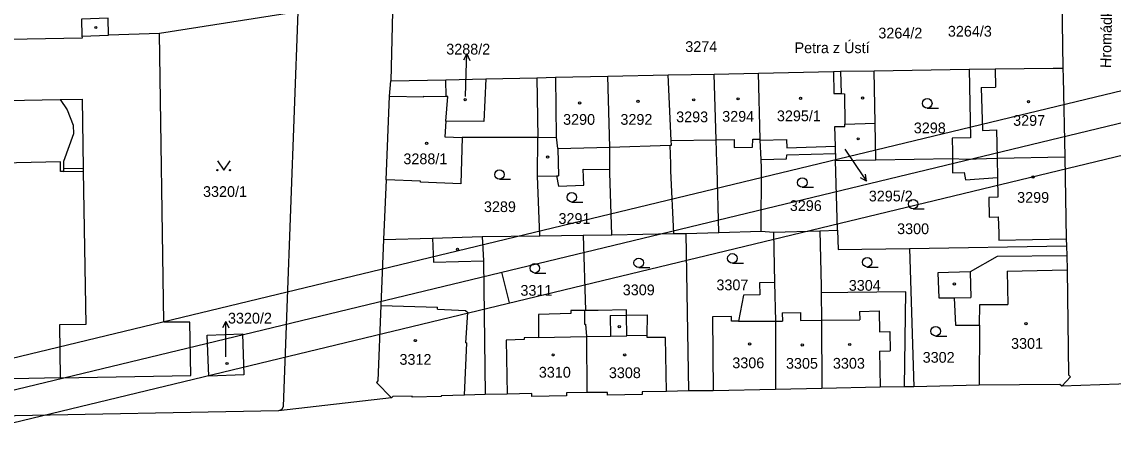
# Model space of a CAD drawing. Extents: x -738085 to -734306, y -1122197 to -1119753.
# Drawn here: x -734745.8 to -734573.1, y -1120345.6 to -1120277.9 of the extents above; entities that cross this region are included whole.
import ezdxf

# ---------------------------------------------------------------- set-up
doc = ezdxf.new("R2010")
doc.units = 0
for name, color, linetype in [('Hranice parcel', 7, 'Continuous'), ('Parcelní čísla', 7, 'Continuous'), ('Pop  PČ popisy', 7, 'Continuous'), ('Vnitřní kresba', 7, 'Continuous'), ('Vrstva 1', 7, 'Continuous'), ('Značky budov', 7, 'Continuous'), ('Značky kultur', 7, 'Continuous')]:
    doc.layers.add(name, color=color, linetype=linetype)

msp = doc.modelspace()

# ---------------------------------------------------------------- linework, layer by layer
at = {"layer": 'Hranice parcel'}
for p, q in [((-734581.19, -1120274.32), (-734581.04, -1120285.19)), ((-734702.07, -1120276.31), (-734723.98, -1120279.74)), ((-734687.11, -1120276.3), (-734687.38, -1120287.23)), ((-734653.01, -1120286.49), (-734643.47, -1120286.29)), ((-734643.47, -1120286.29), (-734636.21, -1120286.14)), ((-734636.21, -1120286.14), (-734629.2, -1120285.99)), ((-734610.89, -1120285.61), (-734595.88, -1120285.39)), ((-734610.74, -1120293.9), (-734610.89, -1120285.61)), ((-734687.38, -1120287.23), (-734678.65, -1120287.04)), ((-734678.65, -1120287.04), (-734672.33, -1120286.9)), ((-734672.33, -1120286.9), (-734664.27, -1120286.72)), ((-734664.27, -1120286.72), (-734664.1, -1120296.18)), ((-734610.64, -1120299.72), (-734610.74, -1120293.9)), ((-734664.15, -1120302.34), (-734664.1, -1120296.18)), ((-734617.01, -1120298.75), (-734617.02, -1120299.84)), ((-734617.02, -1120299.84), (-734610.64, -1120299.72)), ((-734616.67, -1120310.89), (-734617.02, -1120299.84)), ((-734610.64, -1120299.72), (-734598.5, -1120299.5)), ((-734580.75, -1120299.25), (-734580.51, -1120312.24)), ((-734688.13, -1120302.91), (-734688.51, -1120312.35)), ((-734663.81, -1120311.77), (-734664.15, -1120302.34)), ((-734672.9, -1120311.89), (-734663.81, -1120311.77)), ((-734663.81, -1120311.77), (-734656.92, -1120311.68)), ((-734656.92, -1120311.68), (-734652.41, -1120311.59)), ((-734656.92, -1120311.68), (-734656.59, -1120323.59)), ((-734652.41, -1120311.59), (-734642.59, -1120311.41)), ((-734642.59, -1120311.41), (-734640.7, -1120311.37)), ((-734640.7, -1120311.37), (-734635.49, -1120311.26)), ((-734640.7, -1120311.37), (-734640.26, -1120336.32)), ((-734635.49, -1120311.26), (-734628.78, -1120311.02)), ((-734628.78, -1120311.02), (-734626.82, -1120311.19)), ((-734626.82, -1120311.19), (-734619.48, -1120310.97)), ((-734626.82, -1120311.19), (-734626.66, -1120319.17)), ((-734619.48, -1120310.97), (-734616.67, -1120310.89)), ((-734605.28, -1120313.75), (-734580.45, -1120313.37)), ((-734605.28, -1120313.75), (-734604.63, -1120335.66)), ((-734580.51, -1120312.24), (-734580.45, -1120313.37)), ((-734580.45, -1120313.37), (-734580.41, -1120314.93)), ((-734656.59, -1120323.59), (-734656.74, -1120323.59)), ((-734739.68, -1120334.26), (-734768.77, -1120334.82)), ((-734640.26, -1120336.32), (-734643.74, -1120336.4)), ((-734636.37, -1120336.3), (-734640.26, -1120336.32)), ((-734626.48, -1120336.09), (-734636.37, -1120336.3)), ((-734619.17, -1120335.93), (-734626.48, -1120336.09)), ((-734604.63, -1120335.66), (-734606.08, -1120335.68)), ((-734594.27, -1120335.41), (-734604.63, -1120335.66)), ((-734568.4, -1120335.14), (-734581.22, -1120335.58)), ((-734687.26, -1120337.43), (-734705.13, -1120339.47)), ((-734668.95, -1120336.82), (-734672.43, -1120336.89)), ((-734705.13, -1120339.47), (-734789.22, -1120341.05))]:
    msp.add_line(p, q, dxfattribs=at)
for points in [[(-734723.98, -1120279.74), (-734732.02, -1120279.99), (-734732.09, -1120277.29), (-734736.31, -1120277.46), (-734736.24, -1120280.12), (-734736.23, -1120280.47), (-734773.85, -1120281.17), (-734773.86, -1120280.72), (-734781.95, -1120280.95), (-734781.94, -1120278.36), (-734786.28, -1120278.43), (-734786.18, -1120281.07), (-734786.71, -1120281.08), (-734786.69, -1120281.71), (-734786.25, -1120281.73), (-734785.59, -1120322.68), (-734785.53, -1120326.63), (-734789.62, -1120326.88), (-734789.5, -1120335.2)], [(-734702.07, -1120276.31), (-734704.41, -1120338.78), (-734704.62, -1120339.25), (-734705.13, -1120339.47)], [(-734739.68, -1120334.26), (-734719, -1120333.86), (-734719.15, -1120325.46), (-734723.26, -1120325.44), (-734723.98, -1120279.74)], [(-734642.59, -1120311.41), (-734643.07, -1120301.49), (-734643.09, -1120300.37), (-734643.15, -1120297.41), (-734642.96, -1120297.4), (-734642.99, -1120296.65), (-734643.47, -1120286.29)], [(-734635.49, -1120311.26), (-734635.75, -1120301.12), (-734635.78, -1120300.17), (-734635.87, -1120296.54), (-734636.21, -1120286.14)], [(-734629.2, -1120285.99), (-734617.31, -1120285.74), (-734616.23, -1120285.71), (-734610.89, -1120285.61)], [(-734628.79, -1120299.67), (-734628.92, -1120296.59), (-734628.92, -1120296.44), (-734629.2, -1120285.99)], [(-734595.88, -1120285.39), (-734595.65, -1120296.22), (-734598.53, -1120296.27), (-734598.5, -1120298.5), (-734598.5, -1120299.5)], [(-734595.88, -1120285.39), (-734591.73, -1120285.33), (-734582.55, -1120285.21), (-734581.04, -1120285.19)], [(-734581.04, -1120285.19), (-734581.01, -1120286.69), (-734580.75, -1120299.25)], [(-734688.13, -1120302.91), (-734687.57, -1120289.67), (-734687.38, -1120287.23)], [(-734672.33, -1120286.9), (-734672.66, -1120293.67), (-734678.66, -1120293.61), (-734678.36, -1120289.69), (-734678.6, -1120289.69), (-734678.65, -1120287.04)], [(-734664.27, -1120286.72), (-734661.3, -1120286.66), (-734653.01, -1120286.49)], [(-734652.7, -1120301.27), (-734652.71, -1120297.7), (-734653.01, -1120286.49)], [(-734773.51, -1120299.59), (-734773.65, -1120290.8), (-734739.68, -1120290.17)], [(-734739.68, -1120290.17), (-734738.58, -1120291.79), (-734737.61, -1120294.26), (-734737.56, -1120295.63), (-734739.16, -1120299.99), (-734739.14, -1120301.09), (-734739.14, -1120301.57), (-734739.63, -1120301.58), (-734739.65, -1120300.07), (-734769.92, -1120300.74), (-734769.89, -1120302.23), (-734770.37, -1120302.24), (-734770.38, -1120301.76), (-734770.4, -1120300.75), (-734773.51, -1120299.59)], [(-734739.68, -1120290.17), (-734736.23, -1120290.11), (-734736.04, -1120301.03), (-734736.03, -1120301.51), (-734735.61, -1120325.8), (-734739.81, -1120325.86), (-734739.68, -1120334.26)], [(-734617.01, -1120298.75), (-734616.99, -1120297.57), (-734617.1, -1120294.45), (-734615.51, -1120294.47), (-734615.52, -1120294.07), (-734610.74, -1120293.9)], [(-734664.1, -1120296.18), (-734676.08, -1120296.18), (-734676.3, -1120303.52), (-734682.68, -1120303.28), (-734682.67, -1120303.12), (-734688.13, -1120302.91)], [(-734628.79, -1120299.67), (-734624.77, -1120299.58), (-734624.73, -1120298.96), (-734617.01, -1120298.75)], [(-734628.78, -1120311.02), (-734628.74, -1120300.99), (-734628.79, -1120299.67)], [(-734598.5, -1120299.5), (-734596.43, -1120299.61), (-734591.44, -1120299.45), (-734580.75, -1120299.25)], [(-734598.5, -1120299.5), (-734598.49, -1120300.66), (-734598.48, -1120301.81), (-734596.63, -1120301.73), (-734596.46, -1120302.91), (-734591.38, -1120302.54), (-734591.32, -1120305.65), (-734592.76, -1120305.68), (-734592.69, -1120308.81), (-734591.26, -1120308.78), (-734591.18, -1120311.32), (-734591.16, -1120312.47), (-734580.51, -1120312.24)], [(-734664.15, -1120302.34), (-734661.15, -1120302.28), (-734660.83, -1120303.88), (-734656.83, -1120303.73), (-734656.93, -1120301.2), (-734652.7, -1120301.27)], [(-734652.41, -1120311.59), (-734652.7, -1120301.77), (-734652.7, -1120301.27)], [(-734688.51, -1120312.35), (-734680.76, -1120312.12), (-734672.9, -1120311.89)], [(-734672.9, -1120311.89), (-734672.72, -1120315.74), (-734672.43, -1120336.89)], [(-734619.48, -1120310.97), (-734619.3, -1120319.76), (-734619.29, -1120320.81)], [(-734616.67, -1120310.89), (-734616.58, -1120313.92), (-734605.28, -1120313.75)], [(-734688.51, -1120312.35), (-734688.93, -1120322.82), (-734689.42, -1120334.74), (-734689.64, -1120335.01), (-734687.26, -1120337.43)], [(-734580.41, -1120314.93), (-734591.41, -1120315.04), (-734595.69, -1120317.46), (-734600.8, -1120317.6), (-734600.68, -1120321.57), (-734598.23, -1120321.56), (-734598.05, -1120325.92), (-734594.21, -1120325.93), (-734594.27, -1120335.41)], [(-734580.41, -1120314.93), (-734580.36, -1120317.17), (-734580.14, -1120333.76), (-734579.85, -1120334.09), (-734581.22, -1120335.58)], [(-734626.66, -1120319.17), (-734629.04, -1120319.23), (-734628.99, -1120321.11), (-734631.59, -1120321.18), (-734632.37, -1120325.29), (-734633.48, -1120325.3), (-734633.49, -1120324.55), (-734636.46, -1120324.57), (-734636.37, -1120336.3)], [(-734626.66, -1120319.17), (-734626.48, -1120325.27), (-734626.48, -1120336.09)], [(-734606.08, -1120335.68), (-734605.9, -1120320.65), (-734615.06, -1120320.76), (-734619.29, -1120320.81)], [(-734619.29, -1120320.81), (-734619.24, -1120325.11), (-734619.17, -1120335.93)], [(-734656.74, -1120323.59), (-734658.89, -1120323.57), (-734658.87, -1120324.07), (-734664.02, -1120324.22), (-734664, -1120327.86), (-734666.28, -1120327.9), (-734666.27, -1120328.19), (-734669.12, -1120328.29), (-734668.95, -1120336.82)], [(-734656.74, -1120323.59), (-734656.75, -1120325.75), (-734656.55, -1120325.75), (-734656.43, -1120327.73), (-734656.35, -1120336.6)], [(-734643.74, -1120336.4), (-734643.92, -1120327.87), (-734646.8, -1120327.86), (-734646.81, -1120327.56), (-734650.04, -1120327.62), (-734650.09, -1120324.35), (-734650.1, -1120323.5), (-734654.54, -1120323.61), (-734656.59, -1120323.59)], [(-734710.65, -1120333.78), (-734716.17, -1120333.97), (-734716.42, -1120327.48), (-734710.85, -1120327.3), (-734710.65, -1120333.78)], [(-734606.08, -1120335.68), (-734609.97, -1120335.73), (-734619.17, -1120335.93)], [(-734581.22, -1120335.58), (-734581.52, -1120335.32), (-734594.27, -1120335.41)], [(-734672.43, -1120336.89), (-734675.72, -1120337.01), (-734679.41, -1120337.08), (-734679.41, -1120337.23), (-734684.01, -1120337.32), (-734684.01, -1120337.16), (-734687.05, -1120337.22), (-734687.26, -1120337.43)], [(-734656.35, -1120336.6), (-734659.6, -1120336.65), (-734659.59, -1120337.13), (-734665.06, -1120337.22), (-734665.07, -1120336.75), (-734668.95, -1120336.82)], [(-734643.74, -1120336.4), (-734647.62, -1120336.46), (-734647.61, -1120336.91), (-734653.08, -1120337), (-734653.09, -1120336.55), (-734656.35, -1120336.6)]]:
    msp.add_lwpolyline(points, dxfattribs=at)
at = {"layer": 'Pop  PČ popisy'}
for p, q in [((-734675.33, -1120282.95), (-734675.86, -1120283.93)), ((-734675.43, -1120285.95), (-734675.33, -1120282.95)), ((-734675.33, -1120282.95), (-734674.86, -1120283.97)), ((-734675.56, -1120289.7), (-734675.43, -1120285.95)), ((-734615.53, -1120298.03), (-734613.77, -1120300.63)), ((-734613.77, -1120300.63), (-734612.09, -1120303.12)), ((-734612.09, -1120303.12), (-734613.07, -1120302.57)), ((-734612.09, -1120303.12), (-734612.24, -1120302.01)), ((-734713.48, -1120325.31), (-734713.98, -1120326.31)), ((-734713.48, -1120328.31), (-734713.48, -1120325.31)), ((-734713.48, -1120325.31), (-734712.98, -1120326.31)), ((-734713.48, -1120330.92), (-734713.48, -1120328.31))]:
    msp.add_line(p, q, dxfattribs=at)
at = {"layer": 'Vnitřní kresba'}
for p, q in [((-734736.24, -1120280.12), (-734732.02, -1120279.99)), ((-734617.31, -1120285.74), (-734617.29, -1120289.21)), ((-734616.23, -1120285.71), (-734616.12, -1120289.24)), ((-734591.73, -1120285.33), (-734591.71, -1120288.2)), ((-734661.3, -1120286.66), (-734661.19, -1120296.12)), ((-734687.57, -1120289.67), (-734682.13, -1120289.77)), ((-734682.13, -1120289.77), (-734682.13, -1120289.62)), ((-734682.13, -1120289.62), (-734678.6, -1120289.69)), ((-734617.29, -1120289.21), (-734616.12, -1120289.24)), ((-734616.12, -1120289.24), (-734615.6, -1120289.26)), ((-734615.6, -1120289.26), (-734615.52, -1120294.07)), ((-734593.98, -1120288.29), (-734591.71, -1120288.2)), ((-734593.98, -1120288.29), (-734593.74, -1120295.07)), ((-734678.66, -1120293.61), (-734678.85, -1120296.1)), ((-734678.85, -1120296.1), (-734676.08, -1120296.18)), ((-734664.1, -1120296.18), (-734661.19, -1120296.12)), ((-734661.19, -1120296.12), (-734661.02, -1120297.95)), ((-734642.99, -1120296.65), (-734635.87, -1120296.54)), ((-734635.87, -1120296.54), (-734633.06, -1120296.5)), ((-734633.06, -1120296.5), (-734633.04, -1120297.8)), ((-734630.17, -1120297.7), (-734630.07, -1120296.47)), ((-734630.07, -1120296.47), (-734628.92, -1120296.44)), ((-734628.92, -1120296.59), (-734624.77, -1120296.53)), ((-734624.77, -1120296.53), (-734624.72, -1120297.84)), ((-734593.74, -1120295.07), (-734591.53, -1120294.99)), ((-734591.53, -1120294.99), (-734591.44, -1120299.45)), ((-734661.02, -1120297.95), (-734660.92, -1120297.93)), ((-734660.92, -1120297.93), (-734652.71, -1120297.7)), ((-734660.92, -1120297.93), (-734660.83, -1120302.28)), ((-734652.71, -1120297.7), (-734643.15, -1120297.41)), ((-734633.04, -1120297.8), (-734630.17, -1120297.7)), ((-734624.72, -1120297.84), (-734616.99, -1120297.57)), ((-734591.44, -1120299.45), (-734591.38, -1120302.54)), ((-734739.14, -1120301.09), (-734736.04, -1120301.03)), ((-734739.14, -1120301.57), (-734736.03, -1120301.51)), ((-734661.15, -1120302.28), (-734660.83, -1120302.28)), ((-734680.76, -1120312.12), (-734680.61, -1120315.95)), ((-734680.61, -1120315.95), (-734672.72, -1120315.74)), ((-734589.85, -1120317.36), (-734580.36, -1120317.17)), ((-734589.85, -1120317.36), (-734589.77, -1120322.65)), ((-734595.69, -1120317.46), (-734595.6, -1120321.54)), ((-734598.23, -1120321.56), (-734595.6, -1120321.54)), ((-734688.93, -1120322.82), (-734680, -1120323.06)), ((-734680.01, -1120323.4), (-734680, -1120323.06)), ((-734680.01, -1120323.4), (-734675.53, -1120323.6)), ((-734675.53, -1120323.6), (-734675.2, -1120323.91)), ((-734675.5, -1120328.73), (-734675.2, -1120323.91)), ((-734625.43, -1120323.94), (-734622.56, -1120323.89)), ((-734625.43, -1120323.94), (-734625.41, -1120325.26)), ((-734622.56, -1120323.89), (-734622.54, -1120325.15)), ((-734613.22, -1120323.75), (-734610.1, -1120323.66)), ((-734613.22, -1120323.75), (-734613.18, -1120325.05)), ((-734610.1, -1120323.66), (-734610.06, -1120326.95)), ((-734594.21, -1120325.93), (-734594.19, -1120322.62)), ((-734594.19, -1120322.62), (-734589.77, -1120322.65)), ((-734652.66, -1120324.38), (-734650.09, -1120324.35)), ((-734652.66, -1120324.38), (-734652.6, -1120327.66)), ((-734650.09, -1120324.35), (-734646.74, -1120324.3)), ((-734646.81, -1120327.56), (-734646.74, -1120324.3)), ((-734632.37, -1120325.29), (-734626.48, -1120325.27)), ((-734626.48, -1120325.27), (-734625.41, -1120325.26)), ((-734622.54, -1120325.15), (-734619.24, -1120325.11)), ((-734619.24, -1120325.11), (-734613.18, -1120325.05)), ((-734664, -1120327.86), (-734656.43, -1120327.73)), ((-734656.43, -1120327.73), (-734652.6, -1120327.66)), ((-734652.6, -1120327.66), (-734650.04, -1120327.62)), ((-734610.06, -1120326.95), (-734608.4, -1120326.93)), ((-734608.4, -1120326.93), (-734608.36, -1120329.96)), ((-734675.72, -1120337.01), (-734675.33, -1120328.73)), ((-734675.5, -1120328.73), (-734675.33, -1120328.73)), ((-734610.03, -1120330.02), (-734608.36, -1120329.96)), ((-734610.03, -1120330.02), (-734609.97, -1120335.73))]:
    msp.add_line(p, q, dxfattribs=at)
at = {"layer": 'Vrstva 1'}
msp.add_line((-734669.85, -1120317.52), (-734668.67, -1120322.38), dxfattribs=at)
for points in [[(-734534.27, -1119984.39), (-735554.91, -1120230.88), (-735485.2, -1120519.57), (-734464.55, -1120273.08)], [(-734470.58, -1120269.4), (-735481.51, -1120513.53), (-735548.88, -1120234.56), (-734537.95, -1119990.43)], [(-734541.63, -1119996.45), (-735348.44, -1120191.3), (-735283.42, -1120460.56), (-734476.61, -1120265.71)]]:
    msp.add_lwpolyline(points, close=True, dxfattribs=at)
at = {"layer": 'Značky budov'}
for centre in [(-734734.04, -1120278.77), (-734675.61, -1120290.21), (-734657.5, -1120290.71), (-734648.27, -1120290.47), (-734639.45, -1120290.22), (-734632.42, -1120290.06), (-734622.54, -1120289.98), (-734612.73, -1120289.95), (-734586.48, -1120290.5), (-734613.43, -1120296.4), (-734681.71, -1120297.1), (-734662.57, -1120299.29), (-734585.77, -1120302.45), (-734676.82, -1120313.89), (-734598.2, -1120319.38), (-734651.23, -1120326.14), (-734586.88, -1120325.67), (-734683.5, -1120328.35), (-734630.6, -1120328.89), (-734622.27, -1120329.05), (-734614.76, -1120328.97), (-734661.68, -1120330.62), (-734650.37, -1120330.62), (-734713.28, -1120331.98)]:
    msp.add_circle(centre, 0.175, dxfattribs=at)
at = {"layer": 'Značky kultur'}
for p, q in [((-734602.49, -1120291.53), (-734600.74, -1120291.53)), ((-734670.18, -1120302.81), (-734668.43, -1120302.81)), ((-734622.26, -1120304.07), (-734620.51, -1120304.07)), ((-734658.74, -1120306.41), (-734656.99, -1120306.41)), ((-734604.73, -1120307.49), (-734602.98, -1120307.49)), ((-734648.15, -1120316.79), (-734646.4, -1120316.79)), ((-734633.33, -1120316.08), (-734631.58, -1120316.08)), ((-734611.99, -1120316.7), (-734610.24, -1120316.7)), ((-734664.57, -1120317.65), (-734662.82, -1120317.65)), ((-734601.16, -1120327.63), (-734599.41, -1120327.63))]:
    msp.add_line(p, q, dxfattribs=at)
msp.add_lwpolyline([(-734714.81, -1120299.87), (-734713.81, -1120301.37), (-734712.81, -1120299.87)], dxfattribs=at)
for centre, radius in [((-734602.49, -1120290.78), 0.75), ((-734714.81, -1120301.37), 0.1), ((-734712.81, -1120301.37), 0.1), ((-734670.18, -1120302.06), 0.75), ((-734622.26, -1120303.32), 0.75), ((-734658.74, -1120305.66), 0.75), ((-734604.73, -1120306.74), 0.75), ((-734648.15, -1120316.04), 0.75), ((-734633.33, -1120315.33), 0.75), ((-734611.99, -1120315.95), 0.75), ((-734664.57, -1120316.9), 0.75), ((-734601.16, -1120326.88), 0.75)]:
    msp.add_circle(centre, radius, dxfattribs=at)

# ---------------------------------------------------------------- texts
at = {"layer": 'Parcelní čísla'}
for s, p in [('3264/2', (-734610.23, -1120280.5)), ('3264/3', (-734599.23, -1120280.21)), ('3274', (-734640.78, -1120282.64)), ('3288/2', (-734678.6, -1120283.05)), ('3290', (-734660.11, -1120294.18)), ('3292', (-734651.04, -1120294.18)), ('3293', (-734642.22, -1120293.77)), ('3294', (-734634.94, -1120293.69)), ('3295/1', (-734626.28, -1120293.61)), ('3297', (-734588.9, -1120294.34)), ('3298', (-734604.62, -1120295.52)), ('3288/1', (-734685.38, -1120300.42)), ('3320/1', (-734717.08, -1120305.6)), ('3295/2', (-734611.74, -1120306.31)), ('3299', (-734588.27, -1120306.53)), ('3289', (-734672.64, -1120308)), ('3296', (-734624.24, -1120307.83)), ('3291', (-734660.84, -1120309.87)), ('3300', (-734607.26, -1120311.49)), ('3307', (-734635.85, -1120320.38)), ('3304', (-734614.91, -1120320.46)), ('3311', (-734666.86, -1120321.25)), ('3309', (-734650.67, -1120321.17)), ('3320/2', (-734713.14, -1120325.65)), ('3301', (-734589.23, -1120329.66)), ('3312', (-734686, -1120332.19)), ('3306', (-734633.34, -1120332.73)), ('3305', (-734624.85, -1120332.81)), ('3303', (-734617.42, -1120332.8)), ('3302', (-734603.22, -1120331.86)), ('3310', (-734663.95, -1120334.22)), ('3308', (-734652.87, -1120334.3))]:
    msp.add_text(s, height=1.7, dxfattribs=at).set_placement(p)
at = {"layer": 'Pop  PČ popisy'}
msp.add_text('Hromádkova', height=1.7, rotation=89, dxfattribs=at).set_placement((-734573.41, -1120285.2))
msp.add_text('Petra z Ústí', height=1.7, dxfattribs=at).set_placement((-734623.49, -1120282.83))

doc.saveas('drawing.dxf')
